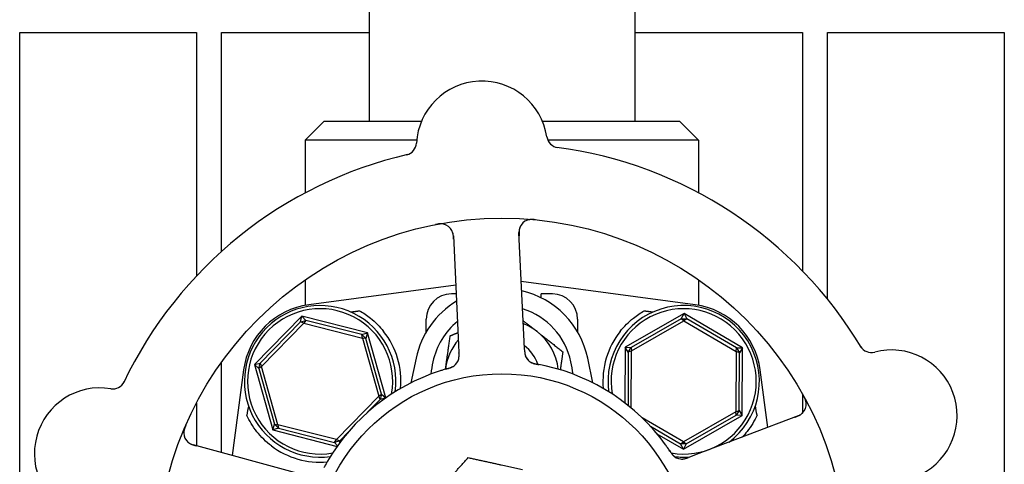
# Model space of a CAD drawing. Header units: inches. Extents: x 18 to 846, y -44 to 561.
# Tile 635 of 642: x 543.07 to 547.95, y 494.93 to 497.13. Entities that reach past the tile are written whole.
import ezdxf

# ---------------------------------------------------------------- set-up
doc = ezdxf.new("R2010")
doc.units = ezdxf.units.IN
doc.header["$LTSCALE"] = 24
doc.header["$MEASUREMENT"] = 0
doc.layers.add('Visible (ANSI)', color=7, linetype='Continuous', lineweight=30)

msp = doc.modelspace()

# ---------------------------------------------------------------- linework, layer by layer
at = {"layer": 'Visible (ANSI)'}
for p, q in [((546.11597, 499.08118), (546.11597, 496.6313)), ((544.80097, 498.65631), (544.80097, 496.6313)), ((543.07093, 494.1638), (543.07093, 497.07005)), ((543.07093, 497.07005), (543.94593, 497.07005)), ((543.94593, 497.07005), (543.94593, 495.86431)), ((544.07093, 495.98665), (544.07093, 497.07005)), ((544.07093, 497.07005), (544.80097, 497.07005)), ((546.11597, 497.07005), (546.94593, 497.07005)), ((546.94593, 497.07005), (546.94593, 495.89055)), ((547.07093, 495.74978), (547.07093, 497.07005)), ((547.07093, 497.07005), (547.94593, 497.07005)), ((547.94593, 497.07005), (547.94593, 494.1638)), ((544.57847, 496.6313), (544.48472, 496.53755)), ((544.57847, 496.6313), (545.0608, 496.6313)), ((545.65881, 496.6313), (546.33847, 496.6313)), ((546.33847, 496.6313), (546.43222, 496.53755)), ((545.03655, 496.53755), (544.48472, 496.53755)), ((544.48472, 496.53755), (544.48472, 496.27613)), ((546.43222, 496.53755), (545.68549, 496.53755)), ((546.43222, 496.53755), (546.43222, 496.27613)), ((545.2182, 496.0637), (545.244, 495.52499)), ((545.56863, 495.54054), (545.54283, 496.07925)), ((544.48472, 495.84643), (544.48472, 495.72002)), ((546.41513, 495.7227), (545.55442, 495.83728)), ((546.43222, 495.84643), (546.43222, 495.72002)), ((545.22989, 495.81962), (544.5018, 495.7227)), ((545.23198, 495.77598), (545.20847, 495.77598)), ((545.65222, 495.75743), (545.65222, 495.77598)), ((545.70847, 495.77598), (545.65222, 495.77598)), ((544.4676, 495.66685), (544.23326, 495.42664)), ((544.46158, 495.6383), (544.4676, 495.66685)), ((544.46158, 495.6383), (544.48763, 495.64563)), ((544.4676, 495.66685), (544.48763, 495.64563)), ((544.7928, 495.58402), (544.4676, 495.66685)), ((544.48763, 495.64563), (544.47737, 495.63211)), ((544.76506, 495.57496), (544.48763, 495.64563)), ((545.08347, 495.58777), (545.08347, 495.65098)), ((545.83347, 495.65098), (545.83347, 495.58777)), ((546.36018, 495.67938), (546.0687, 495.51308)), ((546.34651, 495.6536), (546.09785, 495.51172)), ((546.09986, 495.49487), (546.35999, 495.6433)), ((546.34651, 495.6536), (546.36018, 495.67938)), ((546.34651, 495.6536), (546.37358, 495.65346)), ((546.35999, 495.6433), (546.34651, 495.6536)), ((546.37358, 495.65346), (546.35999, 495.6433)), ((546.35999, 495.6433), (546.6186, 495.49223)), ((546.36018, 495.67938), (546.37358, 495.65346)), ((546.64994, 495.51011), (546.36018, 495.67938)), ((546.62078, 495.50905), (546.37358, 495.65346)), ((544.46158, 495.6383), (544.26166, 495.43337)), ((544.26823, 495.41773), (544.47737, 495.63211)), ((544.47737, 495.63211), (544.46158, 495.6383)), ((544.47737, 495.63211), (544.7676, 495.55819)), ((544.76506, 495.57496), (544.7928, 495.58402)), ((544.76506, 495.57496), (544.78443, 495.55606)), ((544.7676, 495.55819), (544.76506, 495.57496)), ((544.78443, 495.55606), (544.7676, 495.55819)), ((544.7676, 495.55819), (544.8487, 495.26988)), ((544.7928, 495.58402), (544.78443, 495.55606)), ((544.86195, 495.28046), (544.78443, 495.55606)), ((544.8834, 495.26191), (544.7928, 495.58402)), ((545.244, 495.52499), (545.24591, 495.48513)), ((545.57054, 495.5007), (545.56863, 495.54054)), ((546.0687, 495.51308), (546.06729, 495.23711)), ((546.0687, 495.51308), (546.09785, 495.51172)), ((546.0842, 495.48835), (546.0687, 495.51308)), ((546.0842, 495.48835), (546.09785, 495.51172)), ((546.09785, 495.51172), (546.09986, 495.49487)), ((546.6186, 495.49223), (546.62078, 495.50905)), ((546.62078, 495.50905), (546.64994, 495.51011)), ((546.62078, 495.50905), (546.63419, 495.48554)), ((546.64994, 495.51011), (546.63419, 495.48554)), ((546.64823, 495.17453), (546.64994, 495.51011)), ((545.03355, 495.45835), (545.00788, 495.33653)), ((545.90906, 495.33653), (545.88338, 495.45835)), ((546.0842, 495.48835), (546.08286, 495.22492)), ((546.09986, 495.49487), (546.0842, 495.48835)), ((546.09842, 495.21222), (546.09986, 495.49487)), ((546.6186, 495.49223), (546.61707, 495.19273)), ((546.63419, 495.48554), (546.6186, 495.49223)), ((546.63273, 495.19925), (546.63419, 495.48554)), ((544.07093, 494.99074), (544.07093, 495.43894)), ((544.17957, 495.40046), (544.12313, 494.9765)), ((544.23326, 495.42664), (544.26166, 495.43337)), ((544.25498, 495.40714), (544.23326, 495.42664)), ((544.23326, 495.42664), (544.32413, 495.10359)), ((544.25498, 495.40714), (544.26166, 495.43337)), ((544.26823, 495.41773), (544.25498, 495.40714)), ((544.25498, 495.40714), (544.3325, 495.13154)), ((544.26166, 495.43337), (544.26823, 495.41773)), ((544.34933, 495.12942), (544.26823, 495.41773)), ((546.7752, 495.11622), (546.73736, 495.40046)), ((544.8487, 495.26988), (544.63956, 495.05549)), ((544.79169, 495.18906), (544.85527, 495.25424)), ((544.8487, 495.26988), (544.86195, 495.28046)), ((544.85527, 495.25424), (544.8487, 495.26988)), ((544.86195, 495.28046), (544.85527, 495.25424)), ((544.88126, 495.2604), (544.85527, 495.25424)), ((544.86195, 495.28046), (544.88296, 495.2616)), ((546.94593, 495.28226), (546.94593, 495.18641)), ((543.94593, 495.23613), (543.94593, 495.02484)), ((546.35694, 495.04431), (546.15253, 495.16371)), ((546.35675, 495.00822), (546.64823, 495.17453)), ((546.61707, 495.19273), (546.35694, 495.04431)), ((546.37042, 495.03401), (546.61908, 495.17589)), ((546.92484, 495.17288), (546.42047, 494.98188)), ((546.61707, 495.19273), (546.63273, 495.19925)), ((546.61908, 495.17589), (546.61707, 495.19273)), ((546.63273, 495.19925), (546.61908, 495.17589)), ((546.64823, 495.17453), (546.61908, 495.17589)), ((546.63273, 495.19925), (546.64823, 495.17453)), ((544.32413, 495.10359), (544.3325, 495.13154)), ((544.35187, 495.11264), (544.32413, 495.10359)), ((544.3325, 495.13154), (544.34933, 495.12942)), ((544.35187, 495.11264), (544.3325, 495.13154)), ((544.34933, 495.12942), (544.35187, 495.11264)), ((544.63956, 495.05549), (544.34933, 495.12942)), ((544.35187, 495.11264), (544.6293, 495.04198)), ((546.19379, 495.12151), (546.34335, 495.03415)), ((544.32413, 495.10359), (544.64285, 495.0224)), ((544.65536, 495.04931), (544.69691, 495.09191)), ((546.22634, 495.08441), (546.35675, 495.00822)), ((544.44945, 494.88748), (543.92913, 495.02942)), ((544.6293, 495.04198), (544.63956, 495.05549)), ((544.65536, 495.04931), (544.6293, 495.04198)), ((544.64497, 495.02537), (544.6293, 495.04198)), ((544.63956, 495.05549), (544.65536, 495.04931)), ((544.65536, 495.04931), (544.6525, 495.03576)), ((546.34335, 495.03415), (546.35694, 495.04431)), ((546.37042, 495.03401), (546.34335, 495.03415)), ((546.35675, 495.00822), (546.34335, 495.03415)), ((546.37042, 495.03401), (546.35675, 495.00822)), ((546.35694, 495.04431), (546.37042, 495.03401)), ((546.42047, 494.98188), (546.38315, 494.96774))]:
    msp.add_line(p, q, dxfattribs=at)
for radius in [1.7075, 0.9375]:
    msp.add_circle((545.45847, 494.4438), radius, dxfattribs=at)
for centre, radius, start, end in [((545.35981, 496.50394), 0.325, 8.66113, 176.82247), ((544.9729, 496.52542), 0.0625, 283.1302, 356.82247), ((545.74289, 496.56229), 0.0625, 188.66113, 262.3534), ((545.45847, 494.4438), 2.075, 30.99965, 82.48395), ((545.45847, 494.4438), 2.075, 102.99965, 154.48395), ((545.60526, 496.08224), 0.0625, 84.88035, 182.7418), ((545.15577, 496.06071), 0.0625, 2.7418, 100.60325), ((545.45847, 495.3688), 0.43425, 11.9007, 76.93978), ((545.45847, 495.3688), 0.43425, 121.17296, 168.0993), ((545.20847, 495.65098), 0.125, 90, 180), ((545.70847, 495.65098), 0.125, 0, 90), ((544.55129, 495.35098), 0.375, 97.58266, 172.41734), ((544.55847, 495.3438), 0.375, 352.17396, 277.82604), ((544.55847, 495.3438), 0.35938, 350.02465, 279.97535), ((545.45847, 495.3688), 0.34909, 11.9007, 72.94151), ((546.35847, 495.3438), 0.375, 306.768, 187.82604), ((546.35847, 495.3438), 0.35938, 260.11375, 189.97535), ((546.36564, 495.35098), 0.375, 7.58266, 82.41734), ((545.45847, 495.3688), 0.34909, 129.05816, 168.0993), ((545.45847, 495.3688), 0.2815, 51.86636, 67.90218), ((544.55847, 495.3438), 0.4, 355.00108, 38.18136), ((545.45847, 495.3688), 0.2815, 140.00252, 171.86636), ((545.45847, 495.3688), 0.2815, 7.18473, 51.86636), ((546.35847, 495.3438), 0.4, 141.81864, 184.99892), ((545.45847, 495.3688), 0.18733, 18.39093, 53.59902), ((547.28815, 495.54886), 0.0625, 211.1302, 284.82247), ((547.38729, 495.17425), 0.325, 296.66113, 104.82247), ((545.18405, 495.47025), 0.0625, 305.2706, 346.30345), ((545.63354, 495.49178), 0.0625, 200.31583, 240.22862), ((545.45847, 495.3688), 0.1535, 30.06048, 40.05875), ((545.45847, 495.3688), 0.2815, 171.86636, 172.81527), ((545.45847, 494.4438), 1, 35.83299, 77.65061), ((545.45847, 494.4438), 1, 107.83299, 149.65061), ((543.46867, 494.98659), 0.325, 80.66113, 248.82247), ((543.53155, 495.36895), 0.0625, 260.66113, 334.3534), ((546.9027, 495.23133), 0.0625, 290.7418, 28.60325), ((543.94558, 495.08972), 0.0625, 156.88035, 254.7418), ((544.55847, 495.3438), 0.4, 232.97261, 274.99892), ((546.34988, 495.02198), 0.0625, 233.2706, 274.30345), ((546.35847, 495.3438), 0.375, 263.08462, 274.7156)]:
    msp.add_arc(centre, radius, start, end, dxfattribs=at)
for centre, major_axis, start_param, end_param in [((543.96051, 492.33397), (0.57653, 4.33091), 0.8462542, 0.8607442), ((546.95642, 492.33397), (-0.57653, 4.33091), 5.4224411, 5.4369311)]:
    msp.add_ellipse(centre, major_axis=major_axis, ratio=0.0429148, start_param=start_param, end_param=end_param, dxfattribs=at)
for points, knots in [([(545.6251, 496.14315), (545.62429, 496.14323), (545.62348, 496.14331), (545.62008, 496.14363), (545.61737, 496.14386), (545.61237, 496.14413), (545.61007, 496.14421), (545.60505, 496.14424), (545.60228, 496.14416), (545.59786, 496.14385), (545.59605, 496.14366), (545.59269, 496.14318), (545.59111, 496.14289), (545.58803, 496.14222), (545.58654, 496.14181), (545.58473, 496.14125), (545.5842, 496.14108), (545.58378, 496.14093)], [0, 0, 0, 0, 0.00673636, 0.00673636, 0.02806078, 0.02806078, 0.0453371, 0.0453371, 0.06652159, 0.06652159, 0.08352225, 0.08352225, 0.101589, 0.101589, 0.12223492, 0.12223492, 0.13206643, 0.13206643, 0.13206643, 0.13206643]), ([(545.17143, 496.12122), (545.17088, 496.12135), (545.17018, 496.12151), (545.16774, 496.12199), (545.16577, 496.1223), (545.16172, 496.12263), (545.15992, 496.12271), (545.15554, 496.12274), (545.15282, 496.12263), (545.14769, 496.12223), (545.14525, 496.12196), (545.1402, 496.12127), (545.13755, 496.12084), (545.1334, 496.12008), (545.13183, 496.11977), (545.13023, 496.11946)], [0.10313051, 0.10313051, 0.10313051, 0.10313051, 0.11603194, 0.11603194, 0.14472132, 0.14472132, 0.16305353, 0.16305353, 0.18481803, 0.18481803, 0.20320409, 0.20320409, 0.22373688, 0.22373688, 0.23709216, 0.23709216, 0.23709216, 0.23709216]), ([(545.21899, 496.04724), (545.21896, 496.04786), (545.21893, 496.04848), (545.21883, 496.05052), (545.21876, 496.05193), (545.21837, 496.05868), (545.21792, 496.06385), (545.21672, 496.07195), (545.21604, 496.0753), (545.21382, 496.08358), (545.21179, 496.08837), (545.21012, 496.09154), (545.20996, 496.09185), (545.2098, 496.09213)], [0, 0, 0, 0, 0.00480624, 0.00480624, 0.01589597, 0.01589597, 0.05833406, 0.05833406, 0.09384639, 0.09384639, 0.15340885, 0.15340885, 0.16065924, 0.16065924, 0.16065924, 0.16065924]), ([(545.54871, 496.10885), (545.54843, 496.10824), (545.5481, 496.10747), (545.54686, 496.10433), (545.54607, 496.10197), (545.54451, 496.09525), (545.54384, 496.09097), (545.54322, 496.08262), (545.54313, 496.07866), (545.54322, 496.07276), (545.54327, 496.07099), (545.54341, 496.06711), (545.54351, 496.06497), (545.54362, 496.06285)], [0.11682073, 0.11682073, 0.11682073, 0.11682073, 0.13209763, 0.13209763, 0.17640845, 0.17640845, 0.22121697, 0.22121697, 0.25582457, 0.25582457, 0.27005755, 0.27005755, 0.2865375, 0.2865375, 0.2865375, 0.2865375]), ([(544.75404, 495.69273), (544.77188, 495.68273), (544.79009, 495.67068), (544.83149, 495.63774), (544.85397, 495.61512), (544.87289, 495.59106)], [0.52955844, 0.52955844, 0.52955844, 0.52955844, 0.6981502, 0.6981502, 0.92955653, 0.92955653, 0.92955653, 0.92955653]), ([(546.04404, 495.59106), (546.06299, 495.61516), (546.08551, 495.6378), (546.12691, 495.67072), (546.14509, 495.68275), (546.16289, 495.69273)], [2.4581256, 2.4581256, 2.4581256, 2.4581256, 2.68988255, 2.68988255, 2.85814401, 2.85814401, 2.85814401, 2.85814401]), ([(545.57055, 495.50054), (545.57059, 495.49957), (545.57064, 495.49859), (545.57073, 495.49669), (545.57078, 495.49576), (545.57093, 495.49305), (545.57104, 495.49132), (545.57125, 495.48854), (545.57135, 495.48744), (545.57176, 495.48323), (545.57216, 495.4806), (545.57294, 495.47663), (545.57343, 495.47465), (545.57434, 495.47176), (545.5746, 495.47097), (545.57501, 495.46983), (545.57518, 495.4694), (545.57525, 495.4692), (545.57526, 495.46918), (545.57526, 495.46918)], [0, 0, 0, 0, 0.00805947, 0.00805947, 0.01607833, 0.01607833, 0.0318321, 0.0318321, 0.04288224, 0.04288224, 0.07619177, 0.07619177, 0.108399, 0.108399, 0.12047641, 0.12047641, 0.12953115, 0.12953115, 0.13163232, 0.13163232, 0.13163232, 0.13163232]), ([(545.2427, 495.44866), (545.2428, 495.44892), (545.24289, 495.44921), (545.24326, 495.4503), (545.24354, 495.45118), (545.24427, 495.45373), (545.24468, 495.45548), (545.24569, 495.46073), (545.24609, 495.46446), (545.24637, 495.47125), (545.24634, 495.47434), (545.24625, 495.4773)], [0.094581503, 0.094581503, 0.094581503, 0.094581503, 0.09763667, 0.09763667, 0.105884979, 0.105884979, 0.120706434, 0.120706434, 0.149461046, 0.149461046, 0.17255876, 0.17255876, 0.17255876, 0.17255876]), ([(545.24454, 495.4545), (545.24454, 495.4545), (545.24454, 495.4545), (545.24455, 495.45454), (545.24457, 495.4546), (545.24465, 495.45492), (545.24472, 495.45523), (545.24506, 495.45666), (545.24545, 495.45857), (545.24582, 495.46128), (545.24591, 495.46198), (545.2463, 495.46579), (545.24642, 495.46918), (545.24633, 495.47512), (545.24627, 495.47697), (545.24615, 495.47989), (545.24611, 495.4809), (545.24601, 495.48296), (545.24596, 495.48402), (545.24591, 495.48507)], [0.05598665, 0.05598665, 0.05598665, 0.05598665, 0.056873, 0.056873, 0.06006969, 0.06006969, 0.06858048, 0.06858048, 0.09786866, 0.09786866, 0.10758076, 0.10758076, 0.14991048, 0.14991048, 0.16694481, 0.16694481, 0.17567446, 0.17567446, 0.18444701, 0.18444701, 0.18444701, 0.18444701]), ([(545.57097, 495.49241), (545.57104, 495.49136), (545.57112, 495.49031), (545.57148, 495.48617), (545.57187, 495.483), (545.57296, 495.4771), (545.57365, 495.4743), (545.575, 495.47004), (545.57559, 495.46846), (545.57646, 495.46635), (545.57674, 495.46572), (545.57706, 495.46502), (545.57712, 495.46489), (545.57718, 495.46476)], [0.016833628, 0.016833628, 0.016833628, 0.016833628, 0.024996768, 0.024996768, 0.048690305, 0.048690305, 0.071674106, 0.071674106, 0.086017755, 0.086017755, 0.092484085, 0.092484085, 0.093980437, 0.093980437, 0.093980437, 0.093980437]), ([(545.18823, 495.40659), (545.18054, 495.40443), (545.1697, 495.40125), (545.16022, 495.39829), (545.15745, 495.39743), (545.15477, 495.39657), (545.15222, 495.39576)], [0.48416631, 0.48416631, 0.48416631, 0.48416631, 0.88318571, 0.88318571, 0.88318571, 1, 1, 1, 1]), ([(545.18043, 495.40437), (545.18357, 495.40528), (545.18669, 495.40617), (545.19242, 495.40789), (545.19502, 495.4087), (545.19986, 495.41031), (545.20214, 495.41111), (545.20582, 495.4125), (545.20732, 495.4131), (545.21058, 495.41447), (545.21224, 495.41522), (545.21519, 495.41666), (545.21646, 495.41734), (545.21934, 495.41897), (545.22073, 495.41986), (545.2231, 495.42152), (545.22413, 495.42233), (545.22499, 495.42303)], [0, 0, 0, 0, 0.02532917, 0.02532917, 0.0459278, 0.0459278, 0.06431611, 0.06431611, 0.0780154, 0.0780154, 0.09688899, 0.09688899, 0.11755371, 0.11755371, 0.15067697, 0.15067697, 0.17984281, 0.17984281, 0.17984281, 0.17984281]), ([(545.18824, 495.4066), (545.18911, 495.40684), (545.18997, 495.40708), (545.19172, 495.40758), (545.1926, 495.40782), (545.19582, 495.40875), (545.19821, 495.40947), (545.20288, 495.41098), (545.2052, 495.4118), (545.20864, 495.41315), (545.20992, 495.41369), (545.21287, 495.41501), (545.21441, 495.41579), (545.21673, 495.41706), (545.21763, 495.4176), (545.21934, 495.41867), (545.22015, 495.41923), (545.22074, 495.41964), (545.22084, 495.41972), (545.22084, 495.41972)], [0, 0, 0, 0, 0.00712604, 0.00712604, 0.01419238, 0.01419238, 0.03284312, 0.03284312, 0.05207098, 0.05207098, 0.06472354, 0.06472354, 0.08419423, 0.08419423, 0.09866358, 0.09866358, 0.11516786, 0.11516786, 0.12167905, 0.12167905, 0.12167905, 0.12167905]), ([(545.59713, 495.44098), (545.59756, 495.44068), (545.59803, 495.44038), (545.59932, 495.43955), (545.60023, 495.43901), (545.60178, 495.43818), (545.60219, 495.43796), (545.60386, 495.43712), (545.60532, 495.43644), (545.60854, 495.43512), (545.61018, 495.43451), (545.6133, 495.43345), (545.61467, 495.43302), (545.61859, 495.43186), (545.62139, 495.43112), (545.62665, 495.42987), (545.62912, 495.42933), (545.63478, 495.42817), (545.63798, 495.42757), (545.64193, 495.42683), (545.6427, 495.42669), (545.64347, 495.42654)], [0.13529989, 0.13529989, 0.13529989, 0.13529989, 0.15041637, 0.15041637, 0.17862377, 0.17862377, 0.18801437, 0.18801437, 0.21370501, 0.21370501, 0.23365387, 0.23365387, 0.24706173, 0.24706173, 0.26969876, 0.26969876, 0.28871805, 0.28871805, 0.31389266, 0.31389266, 0.3199487, 0.3199487, 0.3199487, 0.3199487]), ([(545.60175, 495.43795), (545.60175, 495.43795), (545.60182, 495.43792), (545.60216, 495.43772), (545.60257, 495.43749), (545.60372, 495.43687), (545.60453, 495.43646), (545.60708, 495.43525), (545.60906, 495.43443), (545.61278, 495.43313), (545.61439, 495.43262), (545.61736, 495.43178), (545.61866, 495.43144), (545.62211, 495.4306), (545.62437, 495.43011), (545.62903, 495.42917), (545.63149, 495.42873), (545.6344, 495.4282), (545.63494, 495.42811), (545.63548, 495.42801)], [0.07093315, 0.07093315, 0.07093315, 0.07093315, 0.07636583, 0.07636583, 0.08666451, 0.08666451, 0.09983228, 0.09983228, 0.12422953, 0.12422953, 0.14000404, 0.14000404, 0.15098747, 0.15098747, 0.16837574, 0.16837574, 0.18725582, 0.18725582, 0.19162474, 0.19162474, 0.19162474, 0.19162474]), ([(545.67234, 495.42066), (545.66296, 495.42272), (545.65122, 495.4251), (545.64161, 495.42689), (545.63941, 495.4273), (545.6374, 495.42767), (545.63557, 495.428)], [0, 0, 0, 0, 0.41999651, 0.41999651, 0.41999651, 0.51583384, 0.51583384, 0.51583384, 0.51583384]), ([(546.96509, 495.23514), (546.96504, 495.2357), (546.96498, 495.23642), (546.96468, 495.23889), (546.96436, 495.24086), (546.96343, 495.24481), (546.96295, 495.24655), (546.96162, 495.25072), (546.96068, 495.25328), (546.95871, 495.25803), (546.9577, 495.26027), (546.95549, 495.26486), (546.95425, 495.26724), (546.95225, 495.27095), (546.95147, 495.27235), (546.95068, 495.27378)], [0.10313051, 0.10313051, 0.10313051, 0.10313051, 0.11603194, 0.11603194, 0.14472131, 0.14472131, 0.16305353, 0.16305353, 0.18481803, 0.18481803, 0.20320408, 0.20320408, 0.22373688, 0.22373688, 0.23709216, 0.23709216, 0.23709216, 0.23709216]), ([(544.31759, 495.02446), (544.29102, 495.0445), (544.26612, 495.06879), (544.22459, 495.12097), (544.20803, 495.14889), (544.19587, 495.17491), (544.19563, 495.17543), (544.19539, 495.17594)], [2.42631307, 2.42631307, 2.42631307, 2.42631307, 2.67966435, 2.67966435, 2.93613641, 2.93613641, 2.94128789, 2.94128789, 2.94128789, 2.94128789]), ([(546.72154, 495.17594), (546.70964, 495.1502), (546.69305, 495.122), (546.66466, 495.08614), (546.6567, 495.077), (546.64831, 495.0682)], [0.44734115, 0.44734115, 0.44734115, 0.44734115, 0.70623872, 0.70623872, 0.7975395, 0.7975395, 0.7975395, 0.7975395]), ([(546.90942, 495.16705), (546.91, 495.16726), (546.91058, 495.16748), (546.91249, 495.16821), (546.91382, 495.16872), (546.92012, 495.17117), (546.92489, 495.1732), (546.93223, 495.17684), (546.9352, 495.17852), (546.94239, 495.18319), (546.94632, 495.1866), (546.94882, 495.18917), (546.94906, 495.18943), (546.94928, 495.18965)], [0, 0, 0, 0, 0.00480624, 0.00480624, 0.01589597, 0.01589597, 0.05833406, 0.05833406, 0.09384639, 0.09384639, 0.15340885, 0.15340885, 0.16065924, 0.16065924, 0.16065924, 0.16065924]), ([(543.89378, 495.12741), (543.89345, 495.12666), (543.89313, 495.12592), (543.89177, 495.12278), (543.89072, 495.12028), (543.88892, 495.11561), (543.88813, 495.11344), (543.88655, 495.10867), (543.88577, 495.10601), (543.8847, 495.10171), (543.88433, 495.09994), (543.88374, 495.09659), (543.88352, 495.095), (543.88322, 495.09187), (543.88314, 495.09032), (543.88311, 495.08843), (543.88312, 495.08787), (543.88312, 495.08742)], [0, 0, 0, 0, 0.00673636, 0.00673636, 0.02806078, 0.02806078, 0.0453371, 0.0453371, 0.06652159, 0.06652159, 0.08352225, 0.08352225, 0.101589, 0.101589, 0.12223492, 0.12223492, 0.13206643, 0.13206643, 0.13206643, 0.13206643]), ([(543.9028, 495.04415), (543.9033, 495.0437), (543.90392, 495.04316), (543.90652, 495.041), (543.90853, 495.03952), (543.91444, 495.03596), (543.9183, 495.034), (543.92605, 495.03083), (543.92979, 495.02952), (543.93542, 495.02778), (543.93712, 495.02728), (543.94086, 495.02622), (543.94293, 495.02566), (543.94497, 495.0251)], [0.11682073, 0.11682073, 0.11682073, 0.11682073, 0.13209763, 0.13209763, 0.17640846, 0.17640846, 0.22121697, 0.22121697, 0.25582457, 0.25582457, 0.27005755, 0.27005755, 0.2865375, 0.2865375, 0.2865375, 0.2865375]), ([(546.29063, 494.99833), (546.28619, 495.00497), (546.27982, 495.0143), (546.27408, 495.0224), (546.2724, 495.02477), (546.27076, 495.02706), (546.26919, 495.02923)], [0.48416631, 0.48416631, 0.48416631, 0.48416631, 0.88318571, 0.88318571, 0.88318571, 1, 1, 1, 1]), ([(546.2861, 495.00506), (546.28794, 495.00236), (546.28975, 494.99966), (546.29315, 494.99475), (546.29473, 494.99252), (546.29776, 494.98842), (546.29922, 494.9865), (546.30168, 494.98343), (546.30272, 494.98218), (546.30502, 494.97951), (546.30626, 494.97816), (546.30853, 494.9758), (546.30957, 494.9748), (546.31201, 494.97256), (546.31329, 494.97152), (546.3156, 494.96978), (546.31668, 494.96905), (546.31762, 494.96845)], [0, 0, 0, 0, 0.0253292, 0.0253292, 0.04592782, 0.04592782, 0.06431613, 0.06431613, 0.07801539, 0.07801539, 0.09688899, 0.09688899, 0.11755369, 0.11755369, 0.15067695, 0.15067695, 0.17984281, 0.17984281, 0.17984281, 0.17984281]), ([(546.29063, 494.99832), (546.29114, 494.99757), (546.29163, 494.99683), (546.29264, 494.99531), (546.29315, 494.99455), (546.29502, 494.99178), (546.29644, 494.98972), (546.29933, 494.98575), (546.30083, 494.9838), (546.30317, 494.98094), (546.30408, 494.97989), (546.30625, 494.97749), (546.30746, 494.97627), (546.30939, 494.97446), (546.31018, 494.97377), (546.31173, 494.97248), (546.31251, 494.97188), (546.31309, 494.97145), (546.31319, 494.97137), (546.31319, 494.97137)], [0, 0, 0, 0, 0.00712604, 0.00712604, 0.01419238, 0.01419238, 0.03284312, 0.03284312, 0.05207098, 0.05207098, 0.06472354, 0.06472354, 0.08419423, 0.08419423, 0.09866358, 0.09866358, 0.11516786, 0.11516786, 0.12167905, 0.12167905, 0.12167905, 0.12167905]), ([(546.34746, 494.95952), (546.34775, 494.95952), (546.34805, 494.95951), (546.3492, 494.9595), (546.35013, 494.95951), (546.35277, 494.9596), (546.35456, 494.95975), (546.35987, 494.96041), (546.36354, 494.96118), (546.37009, 494.96302), (546.37302, 494.964), (546.3758, 494.965)], [0.094581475, 0.094581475, 0.094581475, 0.094581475, 0.097636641, 0.097636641, 0.105884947, 0.105884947, 0.120706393, 0.120706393, 0.149460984, 0.149460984, 0.172558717, 0.172558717, 0.172558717, 0.172558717]), ([(546.35359, 494.95958), (546.35359, 494.95958), (546.35359, 494.95958), (546.35363, 494.95958), (546.3537, 494.95959), (546.35402, 494.95961), (546.35434, 494.95963), (546.35581, 494.95976), (546.35775, 494.95997), (546.36044, 494.96046), (546.36112, 494.96059), (546.36488, 494.9614), (546.36813, 494.96233), (546.37375, 494.96425), (546.37549, 494.96488), (546.37823, 494.96589), (546.37918, 494.96625), (546.38111, 494.96697), (546.38211, 494.96735), (546.38309, 494.96772)], [0.05598665, 0.05598665, 0.05598665, 0.05598665, 0.05687301, 0.05687301, 0.0600697, 0.0600697, 0.06858049, 0.06858049, 0.09786867, 0.09786867, 0.10758076, 0.10758076, 0.14991049, 0.14991049, 0.16694482, 0.16694482, 0.17567446, 0.17567446, 0.18444701, 0.18444701, 0.18444701, 0.18444701]), ([(544.59551, 494.94907), (544.59065, 494.94079), (544.58476, 494.93036), (544.58009, 494.92177), (544.57902, 494.91981), (544.57805, 494.91801), (544.57717, 494.91637)], [0, 0, 0, 0, 0.41999651, 0.41999651, 0.41999651, 0.51583384, 0.51583384, 0.51583384, 0.51583384])]:
    msp.add_open_spline(points, degree=3, knots=knots, dxfattribs=at)
for points, weights in [([(544.70942, 495.68708), (544.73176, 495.68991), (544.75404, 495.69273)], [0.999969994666, 0.999969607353, 0.999970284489]), ([(546.16289, 495.69273), (546.18518, 495.68991), (546.20752, 495.68708)], [0.999970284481, 0.999969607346, 0.999969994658]), ([(545.56367, 495.64409), (545.59877, 495.61654), (545.63229, 495.59022)], [1.01874043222, 1.02109815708, 1]), ([(545.1798, 495.40863), (545.19047, 495.4833), (545.20279, 495.56952)], [1, 1.0379548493, 1]), ([(545.20279, 495.56952), (545.22253, 495.57744), (545.24113, 495.58491)], [1, 1.0090077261, 1.01373989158]), ([(545.63229, 495.59022), (545.69162, 495.54365), (545.76013, 495.48986)], [1, 1.0379548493, 1]), ([(545.76013, 495.48986), (545.75344, 495.44303), (545.74745, 495.40114)], [1, 1.02026440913, 1.01889014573]), ([(545.17914, 495.404), (545.17947, 495.40631), (545.1798, 495.40863)], [1.0022030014, 1.00113546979, 1]), ([(545.10743, 494.7638), (545.19318, 494.85786), (545.29219, 494.96647)], [1, 1.0379548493, 1]), ([(545.29219, 494.96647), (545.43575, 494.93503), (545.56008, 494.90781)], [1, 1.0379548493, 1])]:
    msp.add_rational_spline(points, weights, degree=2, dxfattribs=at)
for points in [[(545.11688, 495.44079), (545.1126, 495.42052), (545.1091, 495.40016), (545.10634, 495.37975)], [(545.8106, 495.37975), (545.80783, 495.40016), (545.80433, 495.42052), (545.80006, 495.44079)]]:
    msp.add_open_spline(points, degree=3, dxfattribs=at)

doc.saveas('drawing.dxf')
